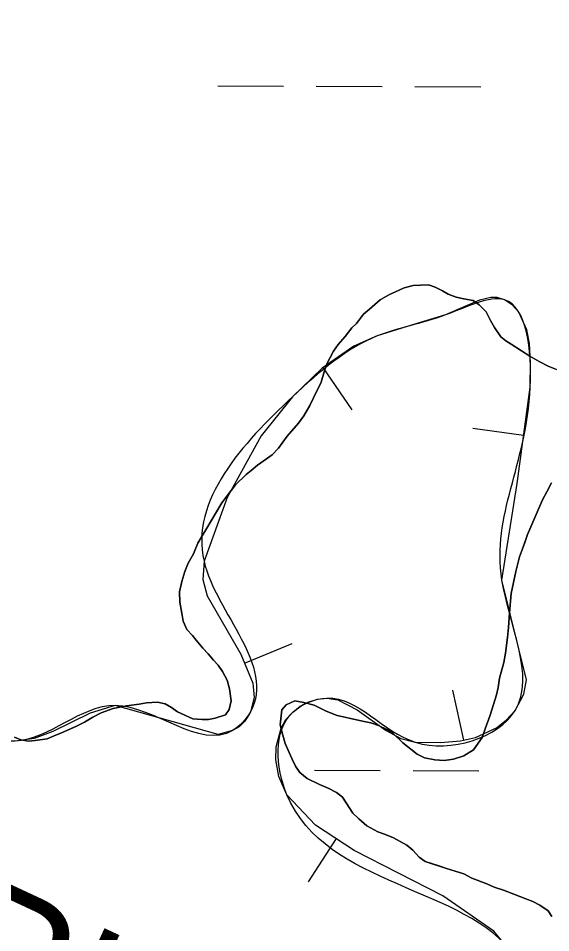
# Model space of a CAD drawing. Extents: x 3161514 to 3199414, y 831166 to 856601.
# Drawn here: x 3194859 to 3195118.1, y 846891 to 847335.8 of the extents above; entities that cross this region are included whole.
import ezdxf

# ---------------------------------------------------------------- set-up
doc = ezdxf.new("R2010")
doc.units = 0
for name, color, linetype in [('V-BORW-IDEN', 7, 'Continuous'), ('V-BORW-LINE', 7, 'Continuous'), ('V-SITE-VEGE', 7, 'Continuous'), ('V-TOPO-SHOR', 7, 'Continuous'), ('V-WETL-SWMP', 7, 'Continuous')]:
    doc.layers.add(name, color=color, linetype=linetype)

msp = doc.modelspace()

# ---------------------------------------------------------------- linework, layer by layer
at = {"layer": 'V-BORW-LINE'}
for p, q in [((3195007.14, 847165.85), (3195021.31, 847145.26)), ((3195104.93, 847132.86), (3195080.16, 847136.23)), ((3194969.12, 847022.2), (3194992.22, 847031.77)), ((3195075.89, 846984.67), (3195070.43, 847009.06)), ((3195013.75, 846936.79), (3195000.14, 846915.82))]:
    msp.add_line(p, q, dxfattribs=at)
for points in [[(3195100.54, 846879.65), (3195090.36, 846891.75), (3195065.53, 846908.94), (3195022.52, 846931.1), (3195003.65, 846943.34), (3194989.74, 846958.1), (3194985.78, 846967.08), (3194984.34, 846975.16), (3194984.42, 846981.47), (3194986.85, 846990.59), (3194989.27, 846994.71), (3194992.6, 846998.35), (3194996.7, 847001.4), (3194999.84, 847003.07), (3195004.57, 847004.64), (3195009.19, 847005.17), (3195014.57, 847004.31), (3195023.99, 846999.49), (3195038.09, 846989.4), (3195045.15, 846985.45), (3195052.21, 846983.68), (3195064.44, 846983.47), (3195074.18, 846984.28), (3195081.45, 846985.91), (3195091.79, 846990.7), (3195096.51, 846994.41), (3195100.79, 846999.17), (3195105.04, 847007.07), (3195106.28, 847013.99), (3195094.37, 847062.55), (3195101.75, 847109.47), (3195108.13, 847156.4), (3195108.34, 847168.25), (3195107.75, 847177.57), (3195106.47, 847184.24), (3195102.59, 847192.89), (3195099.53, 847196.28), (3195095.57, 847198.86), (3195092.05, 847199.95), (3195088.94, 847200.03), (3195083.45, 847198.74), (3195066.98, 847191.47), (3195050.3, 847186.56), (3195033.69, 847181.27), (3195022.24, 847176.24), (3195006.85, 847165.66), (3194992.38, 847151.65), (3194977.14, 847132.62), (3194960.6, 847102.72), (3194949.38, 847071.68), (3194948.77, 847062.75)], [(3194948.77, 847062.75), (3194950.96, 847054.81), (3194967.32, 847026.54), (3194973.18, 847012.4), (3194973.72, 847005.41), (3194971.98, 846998.48), (3194970.46, 846995.65), (3194969.05, 846993.72), (3194966.47, 846991.23), (3194963.32, 846989.31), (3194956.21, 846987.42), (3194906.17, 847001.5), (3194894, 846997.88), (3194875.77, 846988.97), (3194866.65, 846985.5), (3194857.52, 846984.26)]]:
    msp.add_lwpolyline(points, dxfattribs=at)
for points in [[(3194602.88, 847069.85), (3194575.87, 847110.17), (3194547.03, 847120.68), (3194457.58, 847119.19), (3194366.45, 847145.63), (3194258, 847192.86), (3194228.15, 847223.95), (3194227.62, 847247.86), (3194321.38, 847251.47), (3194333.12, 847328.21), (3194340.14, 847375.18), (3194332.7, 847406.95), (3194296.3, 847413.53), (3194262.11, 847433.52), (3194215.71, 847445.62), (3194145.95, 847449.24), (3194103.95, 847498.28), (3194084.11, 847504.72), (3194049.94, 847507.61), (3194007.97, 847494.32), (3194008.4, 847478.79), (3193996.03, 847456.37), (3193997.01, 847423.89), (3193978.52, 847389.56), (3193990.09, 847331.44), (3193948.4, 847301.13), (3193955.13, 847275.83), (3193969.39, 847253.56), (3194023.81, 847249.86), (3194123.13, 847223.18), (3194170.45, 847198.88), (3194298.6, 847102.54), (3194359.03, 847068.97), (3194377.1, 847062.6), (3194480.07, 846995.23), (3194645.36, 846858.6), (3194711.29, 846830.1), (3194803.13, 846760.09), (3194846.45, 846741.59), (3194967.03, 846667.42), (3195071.3, 846623.62), (3195217.07, 846544.55), (3195322.98, 846476), (3195428.75, 846443.06), (3195566.51, 846379.66), (3195648.42, 846343.02), (3195715.01, 846322.25), (3195727.93, 846327.72), (3195733.54, 846331.37)], [(3195212.14, 846712.14), (3195199.33, 846733.38), (3195222.73, 846751.73), (3195285.11, 846770.62), (3195285.3, 846797.06), (3195274.55, 846810.19), (3195214.59, 846825.05), (3195182.35, 846821.24), (3195168.88, 846810.68), (3195172.37, 846770.52), (3195145.1, 846765.54), (3195131.99, 846774.8), (3195100.54, 846879.65), (3194989.74, 846958.1), (3194992.6, 846998.35), (3195009.19, 847005.17), (3195052.21, 846983.68), (3195100.79, 846999.17), (3195094.37, 847062.55), (3195108.13, 847156.4), (3195095.57, 847198.86), (3195066.98, 847191.47), (3195033.69, 847181.27), (3194992.38, 847151.65), (3194949.38, 847071.68), (3194971.98, 846998.48), (3194963.32, 846989.31), (3194906.17, 847001.5), (3194857.52, 846984.26), (3194836.61, 846990.39), (3194775.77, 847044.42), (3194738.67, 847042.4), (3194693.08, 847063.73), (3194634.13, 847049.01), (3194602.88, 847069.85), (3194603.81, 847068.67)]]:
    msp.add_spline(points, degree=3, dxfattribs=at)
at = {"layer": 'V-SITE-VEGE'}
for points in [[(3194944.27, 847075.27), (3194946.35, 847080.56), (3194948.45, 847084), (3194950.8, 847087.71), (3194954.98, 847094.86), (3194958.12, 847100.16), (3194960.48, 847103.34), (3194964.67, 847108.91), (3194969.92, 847113.95), (3194972.29, 847115.81), (3194975.44, 847118.47), (3194982.54, 847123.53), (3194985.69, 847126.71), (3194989.88, 847132.54), (3194995.39, 847138.91), (3194998.01, 847142.36), (3195000.88, 847147.39), (3195002.71, 847151.1), (3195006.37, 847158.77), (3195007.92, 847163.8), (3195009.22, 847167.77), (3195012.35, 847173.85), (3195014.71, 847177.04), (3195018.12, 847181.01), (3195021.26, 847185.26), (3195023.63, 847187.38), (3195027.03, 847191.89), (3195029.92, 847194.28), (3195035.18, 847198.8), (3195039.65, 847201.46), (3195042.55, 847202.8), (3195046.76, 847204.67), (3195051.24, 847205.75), (3195054.67, 847206.04), (3195058.63, 847206.06), (3195061.81, 847205.02), (3195065.51, 847203.19), (3195068.16, 847201.62), (3195072.13, 847200.06), (3195075.83, 847199.29), (3195080.32, 847198.53), (3195083.24, 847196.43), (3195086.69, 847193.02), (3195088.82, 847188.81), (3195090.69, 847185.39), (3195093.88, 847180.92), (3195096.27, 847178.82), (3195098.92, 847177.25), (3195103.96, 847174.11), (3195107.93, 847171.49), (3195112.43, 847168.88), (3195116.93, 847166.53), (3195120.9, 847164.96)], [(3195118.57, 847109.78), (3195116.22, 847105.54), (3195114.13, 847101.57), (3195110.48, 847093.36), (3195106.83, 847084.63), (3195105.27, 847080.4), (3195102.94, 847073.79), (3195101.13, 847066.65), (3195098.81, 847056.07), (3195098.07, 847046.57), (3195097.59, 847039.44), (3195097.09, 847034.68), (3195096.07, 847027.02), (3195095.31, 847022.53), (3195093.24, 847014.86), (3195092.47, 847010.37), (3195091.7, 847006.67), (3195088.59, 846996.88), (3195086.25, 846990.27), (3195084.69, 846986.04), (3195080.5, 846979.94), (3195075.76, 846977.01), (3195070.76, 846975.4), (3195066.27, 846974.84), (3195061.78, 846975.08), (3195056.76, 846976.11), (3195053.06, 846977.94), (3195046.16, 846983.44), (3195041.38, 846987.9), (3195038.73, 846989.74), (3195034.23, 846991.82), (3195030.53, 846993.12), (3195026.57, 846993.89), (3195019.96, 846995.44), (3195014.14, 846996.72)], [(3194857.13, 846986.07), (3194860.3, 846984.77), (3194864, 846984.27), (3194867.17, 846984.55), (3194872.97, 846985.37), (3194876.4, 846986.71), (3194880.08, 846988.31), (3194886.93, 846991.26), (3194891.14, 846993.39), (3194895.35, 846995.79), (3194899.3, 846997.93), (3194905.1, 847000.07), (3194911.69, 847001.43), (3194917.76, 847002.26), (3194921.45, 847002.8), (3194926.73, 847003.1), (3194930.43, 847002.33), (3194933.6, 847000.49), (3194936.52, 846998.4), (3194943.93, 846995.01), (3194948.42, 846994.77), (3194951.59, 846994.79), (3194954.75, 846995.33), (3194959.76, 846996.95), (3194961.59, 846999.6), (3194962.62, 847003.83), (3194961.8, 847009.63), (3194960.72, 847013.85), (3194958.32, 847018.06), (3194956.19, 847021.21), (3194954.06, 847023.58), (3194951.41, 847026.73), (3194948.75, 847029.36), (3194945.56, 847033.3), (3194943.7, 847035.66), (3194941.05, 847038.55), (3194939.18, 847042.5), (3194938.62, 847046.46), (3194937.54, 847051.73), (3194937.51, 847056.75), (3194938.54, 847061.77), (3194940.09, 847066.79), (3194941.66, 847070.76), (3194944.27, 847075.27)], [(3195014.14, 846996.72), (3195008.85, 846998.81), (3195003.03, 847001.68), (3194998, 847002.97), (3194993.51, 847003.74), (3194989.3, 847001.86), (3194987.2, 846999.48), (3194986.45, 846992.08), (3194987.8, 846987.08), (3194988.88, 846983.12), (3194992.09, 846975.75), (3194993.96, 846972.06), (3194996.08, 846968.91), (3194999.54, 846966.02), (3195005.62, 846963.15), (3195009.85, 846961.33), (3195013.83, 846959.24), (3195016.74, 846956.88), (3195018.61, 846954.25), (3195021.8, 846949.25), (3195024.72, 846946.36), (3195028.7, 846942.96), (3195034, 846940.08), (3195037.17, 846939.04), (3195041.67, 846937.22), (3195048.02, 846933.56), (3195050.95, 846931.2), (3195054.13, 846927.79), (3195057.05, 846925.69), (3195067.36, 846922.32), (3195075.82, 846919.72), (3195079.8, 846917.64), (3195086.94, 846914.77), (3195090.64, 846913.21), (3195095.14, 846911.65), (3195100.17, 846909.83), (3195105.99, 846907.49), (3195109.43, 846906.19), (3195112.87, 846904.36), (3195116.84, 846901.74), (3195118.71, 846898.85)]]:
    msp.add_lwpolyline(points, dxfattribs=at)
at = {"layer": 'V-TOPO-SHOR'}
for points in [[(3195120.9, 847164.96), (3195116.93, 847166.53), (3195112.43, 847168.88), (3195107.93, 847171.49), (3195103.96, 847174.11), (3195098.92, 847177.25), (3195096.27, 847178.82), (3195093.89, 847180.91), (3195090.69, 847185.39), (3195088.82, 847188.81), (3195086.69, 847193.02), (3195083.24, 847196.43), (3195080.32, 847198.53), (3195075.83, 847199.29), (3195072.13, 847200.06), (3195068.16, 847201.62), (3195065.51, 847203.19), (3195061.81, 847205.02), (3195058.63, 847206.06), (3195054.67, 847206.04), (3195051.24, 847205.75), (3195046.76, 847204.67), (3195042.55, 847202.8), (3195039.65, 847201.46), (3195035.18, 847198.8), (3195029.92, 847194.28), (3195027.03, 847191.89), (3195023.63, 847187.38), (3195021.26, 847185.26), (3195018.12, 847181.01), (3195014.71, 847177.04), (3195012.35, 847173.85), (3195009.22, 847167.77), (3195007.92, 847163.8), (3195006.37, 847158.77), (3195002.71, 847151.1), (3195000.88, 847147.39), (3194998.01, 847142.36), (3194995.39, 847138.91)], [(3194995.39, 847138.91), (3194989.88, 847132.54), (3194985.69, 847126.71), (3194982.54, 847123.53), (3194975.44, 847118.47), (3194972.29, 847115.81), (3194969.92, 847113.95), (3194964.67, 847108.91), (3194960.48, 847103.34), (3194958.12, 847100.16), (3194954.98, 847094.86), (3194950.8, 847087.71), (3194948.45, 847084), (3194946.35, 847080.56), (3194944.27, 847075.27), (3194941.66, 847070.76), (3194940.09, 847066.79), (3194938.54, 847061.77), (3194937.51, 847056.75), (3194937.54, 847051.73), (3194938.62, 847046.46), (3194939.18, 847042.5), (3194941.05, 847038.55), (3194943.7, 847035.66), (3194945.56, 847033.3), (3194948.75, 847029.36), (3194951.41, 847026.73), (3194954.06, 847023.58), (3194956.19, 847021.21), (3194958.32, 847018.06), (3194960.72, 847013.85), (3194961.8, 847009.63), (3194962.62, 847003.83), (3194961.59, 846999.6), (3194959.76, 846996.95), (3194954.75, 846995.33), (3194951.59, 846994.79), (3194948.42, 846994.77), (3194943.93, 846995.01), (3194936.52, 846998.4), (3194933.6, 847000.49), (3194930.43, 847002.33), (3194926.73, 847003.1), (3194921.45, 847002.8), (3194917.76, 847002.26), (3194911.69, 847001.43), (3194905.1, 847000.07), (3194899.3, 846997.93), (3194895.35, 846995.79), (3194891.14, 846993.39), (3194886.93, 846991.26), (3194880.08, 846988.31), (3194876.4, 846986.71), (3194872.97, 846985.37), (3194867.17, 846984.55), (3194864, 846984.27), (3194860.3, 846984.77), (3194857.13, 846986.07)], [(3195005.62, 846963.15), (3194999.53, 846966.02), (3194996.08, 846968.91), (3194993.96, 846972.06), (3194992.09, 846975.75), (3194988.88, 846983.12), (3194987.8, 846987.08), (3194986.45, 846992.08), (3194987.2, 846999.48), (3194989.3, 847001.86), (3194993.51, 847003.74), (3194998, 847002.97), (3195003.03, 847001.68), (3195008.85, 846998.81), (3195014.14, 846996.72), (3195019.96, 846995.44), (3195026.57, 846993.89), (3195030.53, 846993.12), (3195034.23, 846991.82), (3195038.73, 846989.74), (3195041.38, 846987.9), (3195046.16, 846983.44), (3195053.06, 846977.94), (3195056.76, 846976.11), (3195061.78, 846975.08), (3195066.27, 846974.84), (3195070.76, 846975.4), (3195075.76, 846977.01), (3195080.5, 846979.94), (3195084.69, 846986.04), (3195086.25, 846990.27), (3195088.59, 846996.88), (3195091.7, 847006.67), (3195092.47, 847010.37), (3195093.24, 847014.86), (3195095.31, 847022.53), (3195096.07, 847027.02), (3195097.09, 847034.68), (3195097.59, 847039.44), (3195098.07, 847046.57), (3195098.81, 847056.07), (3195101.13, 847066.65), (3195102.94, 847073.79), (3195105.28, 847080.4), (3195106.83, 847084.63), (3195110.48, 847093.36), (3195114.13, 847101.57), (3195116.22, 847105.54), (3195118.57, 847109.78)], [(3195118.71, 846898.85), (3195116.84, 846901.74), (3195112.87, 846904.36), (3195109.43, 846906.19), (3195105.99, 846907.49), (3195100.17, 846909.83), (3195095.14, 846911.65), (3195090.64, 846913.21), (3195086.94, 846914.77), (3195079.8, 846917.64), (3195075.82, 846919.72), (3195071.59, 846921.02), (3195067.36, 846922.32), (3195064.19, 846923.35), (3195057.05, 846925.69), (3195054.13, 846927.79), (3195050.94, 846931.2), (3195048.02, 846933.56), (3195041.67, 846937.22), (3195037.17, 846939.04), (3195034, 846940.08), (3195028.7, 846942.96), (3195024.72, 846946.36), (3195021.8, 846949.25), (3195018.61, 846954.25), (3195016.74, 846956.88), (3195013.83, 846959.24), (3195009.85, 846961.33), (3195005.62, 846963.15)]]:
    msp.add_lwpolyline(points, dxfattribs=at)
at = {"layer": 'V-WETL-SWMP'}
for p, q in [((3194956.03, 847302.86), (3194988.03, 847302.77)), ((3195004.03, 847302.73), (3195036.03, 847302.64)), ((3195052.03, 847302.59), (3195084.03, 847302.5)), ((3195003.12, 846970.05), (3195035.11, 846969.96)), ((3195051.11, 846969.92), (3195083.11, 846969.83))]:
    msp.add_line(p, q, dxfattribs=at)
for points in [[(3194860.3, 846984.77), (3194864, 846984.26), (3194867.17, 846984.55), (3194872.97, 846985.37), (3194876.4, 846986.71), (3194880.08, 846988.31), (3194886.93, 846991.26), (3194891.14, 846993.39), (3194895.35, 846995.79), (3194899.3, 846997.93), (3194905.1, 847000.07), (3194911.69, 847001.43), (3194917.75, 847002.25), (3194921.45, 847002.8), (3194926.73, 847003.1), (3194930.43, 847002.33), (3194933.6, 847000.5), (3194936.52, 846998.4), (3194943.93, 846995.01), (3194948.42, 846994.77), (3194951.59, 846994.79), (3194954.75, 846995.33), (3194959.76, 846996.95), (3194961.59, 846999.6), (3194962.62, 847003.83), (3194961.8, 847009.63), (3194960.72, 847013.85), (3194958.32, 847018.06), (3194956.19, 847021.21), (3194954.06, 847023.58), (3194951.41, 847026.73), (3194948.75, 847029.36), (3194945.56, 847033.3), (3194943.7, 847035.66), (3194941.04, 847038.55), (3194939.18, 847042.5), (3194938.62, 847046.46), (3194937.54, 847051.73), (3194937.51, 847056.75), (3194938.54, 847061.77), (3194940.09, 847066.79), (3194941.66, 847070.76), (3194944.27, 847075.27), (3194946.35, 847080.56), (3194948.45, 847084), (3194950.8, 847087.71), (3194954.98, 847094.86), (3194958.12, 847100.16), (3194960.48, 847103.34), (3194964.67, 847108.91), (3194969.92, 847113.95), (3194972.29, 847115.81), (3194975.44, 847118.47), (3194982.54, 847123.53), (3194985.69, 847126.71), (3194989.88, 847132.55), (3194995.39, 847138.91), (3194998.01, 847142.36), (3195000.89, 847147.39), (3195002.71, 847151.1), (3195006.37, 847158.77), (3195007.92, 847163.8), (3195009.22, 847167.77), (3195012.35, 847173.85), (3195014.71, 847177.04), (3195018.12, 847181.02), (3195021.26, 847185.26), (3195023.63, 847187.38), (3195027.03, 847191.89), (3195029.92, 847194.28), (3195035.18, 847198.8), (3195039.65, 847201.46), (3195042.55, 847202.8), (3195046.76, 847204.67), (3195051.24, 847205.75), (3195054.67, 847206.04), (3195058.63, 847206.06), (3195061.81, 847205.02), (3195065.51, 847203.19), (3195068.16, 847201.62), (3195072.13, 847200.06), (3195075.83, 847199.29), (3195080.32, 847198.53), (3195083.24, 847196.43), (3195086.69, 847193.02), (3195088.82, 847188.81), (3195090.69, 847185.38), (3195093.89, 847180.91), (3195096.27, 847178.82), (3195098.92, 847177.25), (3195103.96, 847174.11), (3195107.93, 847171.49), (3195112.43, 847168.88), (3195116.93, 847166.53), (3195120.9, 847164.96)], [(3195118.57, 847109.78), (3195116.22, 847105.54), (3195114.13, 847101.57), (3195110.48, 847093.36), (3195106.84, 847084.63), (3195105.28, 847080.4), (3195102.94, 847073.79), (3195101.13, 847066.65), (3195098.81, 847056.07), (3195098.08, 847046.57), (3195097.59, 847039.44), (3195097.09, 847034.68), (3195096.07, 847027.02), (3195095.31, 847022.53), (3195093.24, 847014.86), (3195092.47, 847010.37), (3195091.7, 847006.67), (3195088.59, 846996.88), (3195086.25, 846990.27), (3195084.69, 846986.04), (3195080.5, 846979.94), (3195075.76, 846977.01), (3195070.76, 846975.4), (3195066.27, 846974.84), (3195061.78, 846975.08), (3195056.76, 846976.11), (3195053.06, 846977.94), (3195046.16, 846983.44), (3195041.38, 846987.9), (3195038.73, 846989.74), (3195034.23, 846991.82), (3195030.53, 846993.12), (3195026.57, 846993.89), (3195019.96, 846995.44), (3195014.14, 846996.73), (3195008.85, 846998.81), (3195003.03, 847001.68), (3194998, 847002.97), (3194993.51, 847003.74), (3194989.3, 847001.87), (3194987.2, 846999.48), (3194986.45, 846992.08), (3194987.8, 846987.07), (3194988.88, 846983.12), (3194992.09, 846975.75), (3194993.96, 846972.06), (3194996.08, 846968.91), (3194999.53, 846966.02), (3195005.62, 846963.15), (3195009.85, 846961.33), (3195013.83, 846959.24), (3195016.74, 846956.88), (3195018.61, 846954.25), (3195021.8, 846949.25), (3195024.72, 846946.36), (3195028.7, 846942.95), (3195034, 846940.08), (3195037.17, 846939.04), (3195041.67, 846937.22), (3195048.03, 846933.56), (3195050.94, 846931.2), (3195054.13, 846927.79), (3195057.05, 846925.69), (3195067.36, 846922.32), (3195075.82, 846919.72), (3195079.79, 846917.64), (3195086.94, 846914.77), (3195090.64, 846913.21), (3195095.14, 846911.65), (3195100.17, 846909.83), (3195105.99, 846907.49), (3195109.43, 846906.19), (3195112.87, 846904.36), (3195116.84, 846901.74), (3195118.71, 846898.85)], [(3194857.13, 846986.07), (3194860.3, 846984.77)]]:
    msp.add_lwpolyline(points, dxfattribs=at)

# ---------------------------------------------------------------- texts
at = {"layer": 'V-BORW-IDEN'}
msp.add_text('PIT', height=64, rotation=335, dxfattribs=at).set_placement((3194815.02, 846862.69))

doc.saveas('drawing.dxf')
